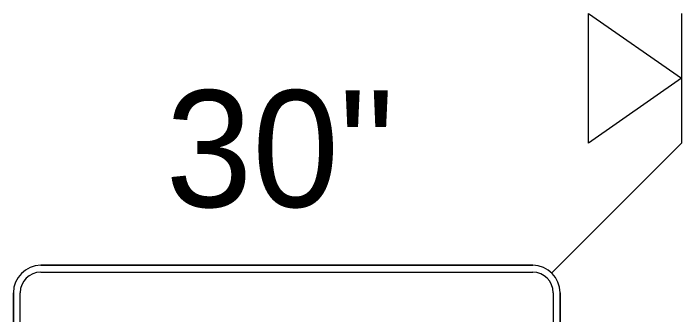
# Model space of a CAD drawing. Extents: x 99999.1 to 100095.7, y 99995 to 100010.7.
# Drawn here: x 100060.7524 to 100061.165, y 100003.7024 to 100003.8883 of the extents above; entities that cross this region are included whole.
import ezdxf

# ---------------------------------------------------------------- set-up
doc = ezdxf.new("R2010")
doc.units = 0
for name, color, linetype in [('TR_SN_ConstructionSigns', 7, 'Continuous'), ('TR_WZ_PortableSignMountBlk-Wht', 7, 'Continuous'), ('TR_WZ_WorkZoneDetails', 7, 'Continuous')]:
    doc.layers.add(name, color=color, linetype=linetype)

msp = doc.modelspace()

# ---------------------------------------------------------------- linework, layer by layer
at = {"layer": 'TR_SN_ConstructionSigns'}
for p, q in [((100061.07307, 100003.73278), (100060.76932, 100003.73278)), ((100061.07307, 100003.73278), (100060.76932, 100003.73278)), ((100060.76932, 100003.73278), (100061.07307, 100003.73278)), ((100060.76932, 100003.72856), (100061.07307, 100003.72856)), ((100060.75244, 100003.7159), (100060.75244, 100003.47965)), ((100060.75244, 100003.7159), (100060.75244, 100003.47965)), ((100060.75244, 100003.47965), (100060.75244, 100003.7159)), ((100060.75666, 100003.47965), (100060.75666, 100003.7159)), ((100061.08572, 100003.7159), (100061.08572, 100003.47965)), ((100061.08994, 100003.47965), (100061.08994, 100003.7159)), ((100061.08994, 100003.47965), (100061.08994, 100003.7159)), ((100061.08994, 100003.7159), (100061.08994, 100003.47965))]:
    msp.add_line(p, q, dxfattribs=at)
for centre, radius, start, end in [((100060.76932, 100003.7159), 0.01688, 90, 180), ((100060.76932, 100003.7159), 0.01688, 90, 180), ((100060.76932, 100003.7159), 0.01688, 90, 180), ((100061.07307, 100003.7159), 0.01688, 0, 90), ((100061.07307, 100003.7159), 0.01688, 0, 90), ((100061.07307, 100003.7159), 0.01688, 0, 90), ((100060.76932, 100003.7159), 0.01266, 90, 180), ((100061.07307, 100003.7159), 0.01266, 0, 90)]:
    msp.add_arc(centre, radius, start, end, dxfattribs=at)
at = {"layer": 'TR_WZ_PortableSignMountBlk-Wht'}
msp.add_line((100061.165, 100003.88826), (100061.165, 100003.80826), dxfattribs=at)
msp.add_lwpolyline([(100061.165, 100003.84834), (100061.10754, 100003.80826), (100061.10754, 100003.88826)], close=True, dxfattribs=at)
at = {"layer": 'TR_WZ_WorkZoneDetails'}
msp.add_line((100061.165, 100003.80826), (100061.085, 100003.72826), dxfattribs=at)

# ---------------------------------------------------------------- texts
at = {"layer": 'TR_SN_ConstructionSigns'}
msp.add_text('30"', height=0.072, rotation=360, dxfattribs=at).set_placement((100060.84642, 100003.76878))

doc.saveas('drawing.dxf')
